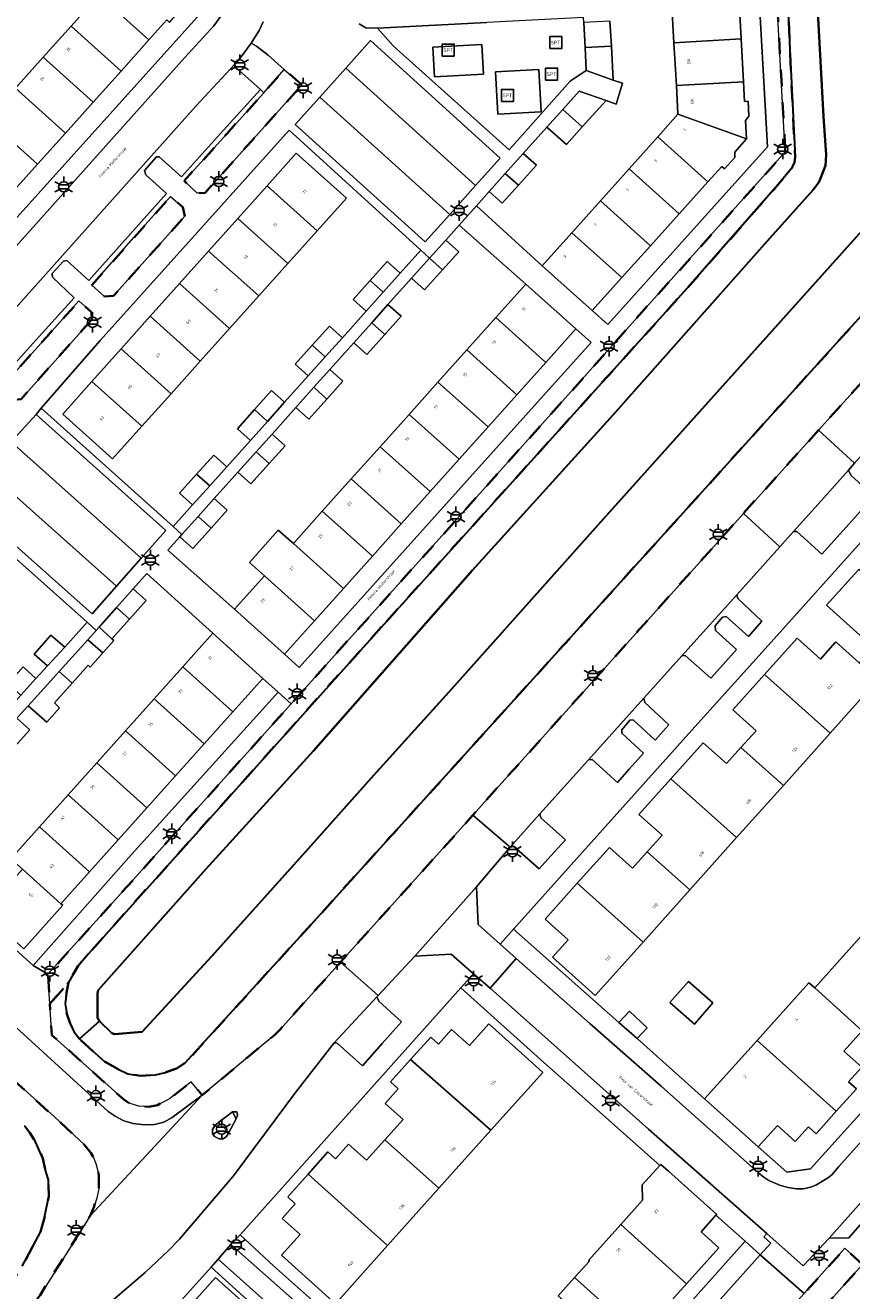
# Model space of a CAD drawing. Extents: x 105780 to 185197, y 477999 to 525027.
# Tile 70 of 562: x 106281 to 106384, y 478780 to 478938. Entities that reach past the tile are written whole.
import ezdxf
from ezdxf.enums import TextEntityAlignment as Align

# ---------------------------------------------------------------- set-up
doc = ezdxf.new("R2010")
doc.units = 0
doc.linetypes.add('XX-HIDDEN', pattern=[4, 2, -2])
for name, color, linetype, lineweight in [('B-GV-GR-HAAG_01-G', 252, 'GR-HAAG1', 13), ('B-GV-GR-MATERIAALGRENS-G', 252, 'XX-HIDDEN', 35), ('B-RO-IE-MEUBILAIR_WEGMEUBILAIR-S', 252, 'Continuous', 25), ('B-RO-IE-TERREINAFSCHEIDING_KUNSTMATIG_HEKWERK-G', 252, 'IE-TERREINAFSCHEIDING-KUNSTMATIG', 18), ('B-WE-GW-WATERGANG_SLOOT_INSTEEK-G', 252, 'Continuous', 30), ('B-XX-KG-KADASTRAAL_BEBOUWING-G', 252, 'Continuous', 20), ('B1-WE-OG-BEBOUWING-T18', 7, 'Continuous', 18), ('B1-WE-OG-TERREIN_ERF-GV', 252, 'Continuous', 18), ('B1-WE-OG-TOPOGRAFIE-T18', 10, 'Continuous', 18), ('B1-WE-VH-VERHARDING_ASFALT-GV', 252, 'Continuous', 18), ('B1-WE-VH-VERHARDING_BETONSTRAATSTEEN-GV', 252, 'Continuous', 18), ('B1-WE-VH-VERHARDING_TEGEL-GV', 252, 'Continuous', 18)]:
    doc.layers.add(name, color=color, linetype=linetype, lineweight=lineweight)
doc.styles.add('NLCS-ISO', font='NLCS-ISO.ttf')
doc.styles.add('NLCS-ISO-M200-T18', font='NLCS-ISO.ttf', dxfattribs={"height": 0.36})
doc.linetypes.add('GR-HAAG1', pattern='A,6,[176,NLCS.shx,S=0.125,R=0,X=0,Y=0],-2', length=8)
doc.linetypes.add('IE-TERREINAFSCHEIDING-KUNSTMATIG', pattern='A,4,[82,NLCS.SHX,S=0.75,R=90,X=0,Y=0],4,-2', length=10)

# ---------------------------------------------------------------- blocks, each defined once
blk = doc.blocks.new('B-SIE-WEG_LICHTMAST-SO')
at = {"ltscale": 0.1}
for p, q in [((-1.1, 0.63), (-2.19, 1.27)), ((0, 1.27), (0, 2.53)), ((1.1, 0.63), (2.19, 1.27)), ((-1.1, -0.63), (-2.19, -1.27)), ((0, -1.27), (0, -2.53)), ((1.1, -0.63), (2.19, -1.27))]:
    blk.add_line(p, q, dxfattribs=at)
at = {"flags": 128}
for points in [[(-1.16, 0.5), (1.16, 0.5)], [(-1.16, -0.5), (1.16, -0.5)]]:
    blk.add_lwpolyline(points, dxfattribs=at)
at = {"ltscale": 0.1}
blk.add_circle((0, 0), 1.27, dxfattribs=at)
at = {"style": 'NLCS-ISO'}
blk.add_attdef('TYPE', text='', height=1.8, dxfattribs=at).set_placement((0, 2.53), align=Align.BOTTOM_CENTER)
blk = doc.blocks.new('SIE-WEG_SPEELTOESTEL-SO')
at = {"flags": 128}
blk.add_lwpolyline([(-0.75, -0.75), (0.75, -0.75), (0.75, 0.75), (-0.75, 0.75)], close=True, dxfattribs=at)
at = {"style": 'NLCS-ISO'}
blk.add_text('SPT', height=0.45, dxfattribs=at).set_placement((0, 0), align=Align.MIDDLE_CENTER)

msp = doc.modelspace()

# ---------------------------------------------------------------- linework, layer by layer
at = {"layer": 'B-GV-GR-HAAG_01-G', "flags": 128}
msp.add_lwpolyline([(106311.418, 478933.935), (106309.951, 478935.044), (106309.297, 478935.437), (106308.066, 478933.732), (106307.278, 478932.796), (106307.423, 478932.369), (106310.463, 478929.645), (106310.887, 478929.265), (106313.429, 478932.15)], close=True, dxfattribs=at)
at = {"layer": 'B-GV-GR-MATERIAALGRENS-G', "flags": 128}
for points in [[(106399.318, 478964.821), (106398.736, 478971.308), (106398.326, 478973.638), (106397.422, 478978.079), (106396.008, 478977.854), (106394.69, 478977.507), (106394.018, 478980.626), (106393.641, 478983.201), (106393.51, 478985.239), (106391.871, 478986.475), (106390.014, 478986.464), (106389.738, 478986.419), (106389.309, 478986.397), (106389.014, 478986.382), (106389.432, 478981.417), (106389.646, 478979.846), (106389.97, 478978.826), (106391.533, 478972.694), (106391.852, 478970.637), (106392.174, 478966.731), (106393.991, 478939.83), (106395.385, 478919.201), (106395.458, 478917.141), (106395.415, 478915.241), (106395.134, 478913.908), (106394.524, 478912.291), (106393.601, 478910.845), (106385.681, 478901.945), (106317.987, 478827.036), (106301.09, 478808.452), (106300.016, 478807.774), (106298.627, 478807.285), (106297.375, 478806.99), (106295.554, 478806.851), (106293.956, 478807.108), (106292.737, 478807.661), (106291.032, 478808.629), (106289.079, 478810.361), (106287.938, 478811.439), (106287.238, 478812.364), (106286.762, 478813.351), (106286.351, 478814.557), (106286.155, 478815.815), (106286.315, 478817.2), (106286.561, 478818.452), (106284.236, 478815.822), (106284.491, 478811.899), (106293.434, 478803.903), (106294.239, 478803.387), (106295.298, 478803.071), (106296.562, 478802.983), (106297.65, 478803.22), (106299.142, 478803.97), (106301.839, 478806.084), (106303.211, 478804.442), (106312.235, 478811.943), (106312.878, 478812.598), (106320.431, 478821.005), (106336.921, 478839.319), (106370.603, 478876.884), (106379.965, 478887.247), (106385.832, 478893.766), (106397.447, 478906.67), (106398.49, 478907.916), (106399.182, 478908.918), (106399.835, 478910.104), (106400.508, 478911.645), (106401.039, 478913.257), (106401.386, 478914.81), (106401.615, 478916.563), (106401.725, 478918.329), (106401.698, 478920.255)], [(106326.178, 478863.469), (106363.963, 478905.319), (106374.921, 478917.815), (106376.564, 478919.773), (106376.964, 478920.552), (106377.033, 478921.254), (106376.388, 478934.659), (106375.513, 478955.518), (106374.808, 478972.319), (106373.767, 478985.61), (106373.419, 478985.592), (106373.059, 478985.574), (106372.424, 478984.261), (106372.557, 478981.822), (106373.993, 478955.433), (106375.818, 478921.895), (106347.354, 478890.055), (106339.194, 478880.926), (106314.272, 478853.162), (106292.405, 478828.801), (106283.996, 478819.502), (106284.236, 478815.822), (106286.561, 478818.452), (106287.098, 478819.426), (106287.755, 478820.533), (106289.029, 478822.039)], [(106315.603, 478930.221), (106313.429, 478932.15), (106310.887, 478929.265), (106306.305, 478924.191), (106300.958, 478918.27), (106302.565, 478916.755), (106303.566, 478916.79)], [(106301.063, 478913.898), (106300.786, 478915.004), (106299.267, 478916.346), (106294.712, 478911.224), (106289.45, 478905.307), (106291.051, 478903.891), (106292.149, 478903.951)], [(106289.469, 478901.002), (106289.428, 478901.934), (106287.847, 478903.332), (106283.858, 478898.88), (106278.053, 478892.402), (106279.645, 478890.995), (106280.67, 478891.12)], [(106277.556, 478808.267), (106272.895, 478802.994), (106273.555, 478803.179), (106274.458, 478803.29), (106275.552, 478803.209), (106276.991, 478802.907), (106279.129, 478802.208), (106279.75, 478801.827), (106280.696, 478801.042), (106281.121, 478800.565), (106281.733, 478799.773), (106282.323, 478798.855), (106282.392, 478798.715), (106282.8, 478797.894), (106283.354, 478796.553), (106283.667, 478795.23), (106284.057, 478793.892), (106284.093, 478791.78), (106283.824, 478790.438), (106283.539, 478789.038), (106283.055, 478787.398), (106280.804, 478783.168), (106279.045, 478780.424), (106277.869, 478778.865), (106242.233, 478738.947), (106218.551, 478711.909), (106211.114, 478703.849), (106205.532, 478698.738), (106201.52, 478695.139), (106194.821, 478689.582), (106193.14, 478688.371), (106191.205, 478687.263), (106189.503, 478686.492), (106188.043, 478686.048), (106183.491, 478685.271), (106175.735, 478684.137), (106164.317, 478682.623), (106142.941, 478681.589), (106140.881, 478681.67), (106140.3, 478681.814), (106139.709, 478682.186), (106139.071, 478682.509), (106138.576, 478682.867), (106138.032, 478683.233), (106137.645, 478683.529), (106137.346, 478683.763), (106136.822, 478684.311), (106136.458, 478684.733), (106135.97, 478685.321), (106133.191, 478690.138), (106132.47, 478691.795), (106132.116, 478692.973), (106132.059, 478693.22), (106131.849, 478694.127), (106131.832, 478695.656), (106132.026, 478697.157), (106132.422, 478698.658), (106132.876, 478699.923), (106133.688, 478701.12), (106134.285, 478701.818), (106134.593, 478702.158), (106134.86, 478702.372), (106131.611, 478702.256), (106130.391, 478700.882), (106131.051, 478688.342), (106130.445, 478688.417), (106130.552, 478686.242), (106130.742, 478685.487), (106131.17, 478684.552), (106131.688, 478683.735), (106133.11, 478682.409), (106133.524, 478682.161), (106134.182, 478682.002), (106134.25, 478682.359), (106138.886, 478682.003), (106138.903, 478679.945), (106142.606, 478679.832), (106149.511, 478680.04), (106153.852, 478680.171), (106163.032, 478680.342), (106164.964, 478680.523), (106173.601, 478681.824), (106183.343, 478683.218), (106186.681, 478683.782), (106188.919, 478684.36), (106190.227, 478684.778), (106191.85, 478685.421), (106193.111, 478686.028), (106194.451, 478686.781), (106196.101, 478687.837), (106197.442, 478688.773), (106198.729, 478689.83), (106219.28, 478707.948), (106231.934, 478722.143), (106249.488, 478741.684), (106266.029, 478760.229), (106280.872, 478776.689), (106281.882, 478777.943), (106283.008, 478779.546), (106289.247, 478789.422), (106289.736, 478790.564), (106290.067, 478791.632), (106290.353, 478792.813), (106290.347, 478794.514), (106289.981, 478795.94), (106289.666, 478796.699), (106289.342, 478797.267), (106288.477, 478798.343), (106284.793, 478801.739)], [(106385.431, 478783.377), (106383.239, 478785.377), (106378.158, 478779.737), (106377.366, 478778.858), (106379.605, 478776.879)]]:
    msp.add_lwpolyline(points, close=True, dxfattribs=at)
at = {"layer": 'B-RO-IE-TERREINAFSCHEIDING_KUNSTMATIG_HEKWERK-G', "flags": 128}
msp.add_lwpolyline([(106326.977, 478935.091), (106341.441, 478922.147), (106349.045, 478930.695)], dxfattribs=at)
at = {"layer": 'B-WE-GW-WATERGANG_SLOOT_INSTEEK-G', "flags": 128}
for points in [[(106375.513, 478955.518), (106376.388, 478934.659), (106377.033, 478921.254), (106376.964, 478920.552), (106376.564, 478919.773), (106374.921, 478917.815), (106363.963, 478905.319), (106326.178, 478863.469), (106289.029, 478822.039), (106287.755, 478820.533), (106287.098, 478819.426), (106286.561, 478818.452), (106286.315, 478817.2), (106286.155, 478815.815), (106286.351, 478814.557), (106286.762, 478813.351), (106287.238, 478812.364), (106287.938, 478811.439), (106290.414, 478813.66), (106290.175, 478814.08), (106290.167, 478817.088), (106290.252, 478817.515), (106303.665, 478832.565), (106317.045, 478847.328), (106336.875, 478869.808), (106354.39, 478889.143), (106373.891, 478911.153), (106379.275, 478917.16), (106380.017, 478918.155), (106380.819, 478920.214), (106380.905, 478921.517), (106380.575, 478926.287), (106379.714, 478942.385)], [(106379.714, 478942.385), (106380.575, 478926.287), (106380.905, 478921.517), (106380.819, 478920.214), (106380.017, 478918.155), (106379.275, 478917.16), (106373.891, 478911.153), (106354.39, 478889.143), (106336.875, 478869.808), (106317.045, 478847.328), (106303.665, 478832.565), (106290.252, 478817.515), (106290.167, 478817.088), (106290.175, 478814.08), (106290.414, 478813.66), (106291.961, 478812.162), (106292.282, 478812.042), (106295.747, 478812.33), (106304.416, 478821.732), (106316.415, 478835.121), (106324.565, 478844.298), (106333.902, 478854.612), (106353.552, 478876.601), (106385.393, 478912.088)], [(106385.393, 478912.088), (106353.552, 478876.601), (106333.902, 478854.612), (106324.565, 478844.298), (106316.415, 478835.121), (106304.416, 478821.732), (106295.747, 478812.33), (106292.282, 478812.042), (106291.961, 478812.162), (106290.414, 478813.66), (106287.938, 478811.439), (106289.079, 478810.361), (106291.032, 478808.629), (106292.737, 478807.661), (106293.956, 478807.108), (106295.554, 478806.851), (106297.375, 478806.99), (106298.627, 478807.285), (106300.016, 478807.774), (106301.09, 478808.452), (106317.987, 478827.036), (106385.681, 478901.945)], [(106280.804, 478783.168), (106283.055, 478787.398), (106283.539, 478789.038), (106283.824, 478790.438), (106284.093, 478791.78), (106284.057, 478793.892), (106283.667, 478795.23), (106283.354, 478796.553), (106282.8, 478797.894), (106282.392, 478798.715), (106282.323, 478798.855), (106281.733, 478799.773), (106281.121, 478800.565)]]:
    msp.add_lwpolyline(points, dxfattribs=at)
at = {"layer": 'B-XX-KG-KADASTRAAL_BEBOUWING-G', "flags": 128}
for points in [[(106301.874, 478941.762), (106293.318, 478944.751), (106290.353, 478941.438), (106296.573, 478935.836), (106298.794, 478938.315), (106299.132, 478938.015), (106300.392, 478939.435), (106300.369, 478940.034)], [(106290.353, 478941.438), (106286.886, 478937.563), (106293.103, 478931.963), (106296.573, 478935.836)], [(106370.028, 478941.289), (106361.658, 478940.826), (106361.953, 478935.485), (106370.32, 478935.948)], [(106286.886, 478937.563), (106283.418, 478933.687), (106289.633, 478928.09), (106293.103, 478931.963)], [(106350.713, 478937.994), (106350.881, 478934.872), (106354.155, 478935.054), (106353.986, 478938.17)], [(106370.32, 478935.948), (106361.953, 478935.485), (106362.248, 478930.143), (106370.612, 478930.605)], [(106354.155, 478935.054), (106350.881, 478934.872), (106351.036, 478932.008), (106354.385, 478930.833)], [(106283.418, 478933.687), (106279.95, 478929.812), (106286.163, 478924.217), (106289.633, 478928.09)], [(106279.95, 478929.812), (106276.483, 478925.937), (106282.693, 478920.344), (106286.163, 478924.217)], [(106370.612, 478930.605), (106362.248, 478930.143), (106362.446, 478926.571), (106370.989, 478923.53), (106370.876, 478925.81), (106371.267, 478926.33), (106371.175, 478928.189), (106370.745, 478928.161)], [(106353.497, 478928.287), (106350.143, 478929.462), (106348.094, 478927.179), (106350.539, 478924.991)], [(106276.483, 478925.937), (106274.296, 478927.906), (106269.494, 478922.54), (106273.992, 478918.504), (106275.186, 478919.838), (106279.09, 478916.322), (106282.693, 478920.344)], [(106350.539, 478924.991), (106348.094, 478927.179), (106346.131, 478924.99), (106348.573, 478922.799)], [(106370.989, 478923.53), (106362.446, 478926.571), (106359.933, 478923.764), (106366.186, 478918.169), (106367.912, 478920.088), (106368.232, 478919.772), (106369.512, 478921.203), (106369.514, 478921.86)], [(106359.933, 478923.764), (106356.364, 478919.779), (106362.609, 478914.191), (106366.186, 478918.169)], [(106311.275, 478917.665), (106317.518, 478912.062), (106321.157, 478916.117), (106314.91, 478921.723)], [(106343.182, 478921.703), (106340.95, 478919.215), (106342.584, 478917.752), (106344.815, 478920.238)], [(106342.584, 478917.752), (106340.95, 478919.215), (106338.923, 478916.956), (106340.556, 478915.491)], [(106356.364, 478919.779), (106352.795, 478915.793), (106359.031, 478910.213), (106362.609, 478914.191)], [(106311.275, 478917.665), (106307.641, 478913.606), (106313.879, 478908.007), (106317.518, 478912.062)], [(106352.795, 478915.793), (106349.227, 478911.808), (106355.454, 478906.236), (106359.031, 478910.213)], [(106307.641, 478913.606), (106304.006, 478909.548), (106310.239, 478903.952), (106313.879, 478908.007)], [(106333.525, 478910.898), (106331.518, 478908.658), (106333.142, 478907.203), (106335.149, 478909.443)], [(106349.227, 478911.808), (106345.559, 478907.711), (106351.777, 478902.147), (106355.454, 478906.236)], [(106304.006, 478909.548), (106300.372, 478905.489), (106306.6, 478899.897), (106310.239, 478903.952)], [(106327.872, 478906.801), (106326.248, 478908.256), (106324.123, 478905.884), (106325.747, 478904.429)], [(106333.142, 478907.203), (106331.518, 478908.658), (106331.513, 478908.653), (106329.274, 478906.153), (106330.898, 478904.698)], [(106300.372, 478905.489), (106296.737, 478901.431), (106302.961, 478895.842), (106306.6, 478899.897)], [(106325.747, 478904.429), (106324.123, 478905.884), (106321.997, 478903.511), (106323.621, 478902.056)], [(106343.501, 478905.431), (106339.769, 478901.266), (106346.007, 478895.677), (106349.75, 478899.853)], [(106326.338, 478902.877), (106324.315, 478900.62), (106325.94, 478899.163), (106327.963, 478901.421)], [(106296.737, 478901.431), (106293.102, 478897.372), (106299.322, 478891.787), (106302.961, 478895.842)], [(106339.769, 478901.266), (106336.167, 478897.247), (106342.405, 478891.657), (106346.007, 478895.677)], [(106320.664, 478898.758), (106319.04, 478900.213), (106316.915, 478897.841), (106318.538, 478896.386)], [(106325.94, 478899.163), (106324.315, 478900.62), (106322.086, 478898.133), (106323.712, 478896.676)], [(106293.102, 478897.372), (106289.468, 478893.314), (106295.682, 478887.732), (106299.322, 478891.787)], [(106318.538, 478896.386), (106316.915, 478897.841), (106314.789, 478895.468), (106316.412, 478894.014)], [(106336.167, 478897.247), (106332.565, 478893.227), (106338.802, 478887.638), (106342.405, 478891.657)], [(106319.111, 478894.811), (106317.112, 478892.58), (106318.738, 478891.123), (106320.737, 478893.354)], [(106289.468, 478893.314), (106285.833, 478889.255), (106292.043, 478883.677), (106295.682, 478887.732)], [(106313.456, 478890.715), (106311.832, 478892.17), (106309.707, 478889.798), (106311.33, 478888.343)], [(106318.738, 478891.123), (106317.112, 478892.58), (106314.86, 478890.066), (106316.486, 478888.609)], [(106332.565, 478893.227), (106328.963, 478889.207), (106335.2, 478883.618), (106338.802, 478887.638)], [(106311.33, 478888.343), (106309.707, 478889.798), (106307.581, 478887.425), (106309.204, 478885.971)], [(106328.963, 478889.207), (106325.361, 478885.187), (106331.597, 478879.598), (106335.2, 478883.618)], [(106311.898, 478886.76), (106309.908, 478884.539), (106311.535, 478883.081), (106313.525, 478885.302)], [(106306.261, 478882.688), (106304.637, 478884.143), (106302.512, 478881.771), (106304.136, 478880.316)], [(106311.535, 478883.081), (106309.908, 478884.539), (106307.647, 478882.016), (106309.274, 478880.557)], [(106325.361, 478885.187), (106321.758, 478881.167), (106327.995, 478875.579), (106331.597, 478879.598)], [(106304.136, 478880.316), (106302.512, 478881.771), (106300.386, 478879.398), (106302.01, 478877.943)], [(106321.758, 478881.167), (106318.157, 478877.147), (106324.392, 478871.56), (106327.995, 478875.579)], [(106304.686, 478878.72), (106302.7, 478876.503), (106304.323, 478875.048), (106306.31, 478877.265)], [(106304.323, 478875.048), (106302.7, 478876.503), (106300.684, 478874.253), (106300.435, 478873.975), (106302.059, 478872.52)], [(106318.157, 478877.147), (106314.554, 478873.127), (106320.79, 478867.54), (106324.392, 478871.56)], [(106314.554, 478873.127), (106312.681, 478874.805), (106309.079, 478870.786), (106310.952, 478869.108), (106317.187, 478863.521), (106320.79, 478867.54)], [(106384.964, 478869.914), (106384.009, 478868.849), (106380.958, 478865.447), (106386.765, 478860.24), (106384.996, 478858.264), (106387.294, 478856.071), (106392.188, 478861.515), (106393.206, 478862.648), (106391.718, 478863.984)], [(106310.952, 478869.108), (106307.224, 478864.947), (106313.437, 478859.336), (106317.187, 478863.521)], [(106294.591, 478867.476), (106292.537, 478865.154), (106294.144, 478863.717), (106296.213, 478866.019)], [(106294.144, 478863.717), (106292.537, 478865.154), (106290.371, 478862.704), (106291.956, 478861.281)], [(106304.525, 478861.955), (106300.783, 478857.78), (106307.035, 478852.189), (106310.751, 478856.339)], [(106286.106, 478860.237), (106284.368, 478861.704), (106282.296, 478859.354), (106283.943, 478857.88)], [(106290.812, 478859.522), (106288.982, 478861.158), (106287.403, 478859.401), (106285.398, 478857.186), (106286.994, 478855.758), (106288.988, 478857.978), (106289.237, 478857.754)], [(106384.996, 478858.264), (106382.091, 478860.872), (106382.024, 478860.797), (106380.187, 478858.75), (106377.286, 478861.353), (106373.226, 478856.826), (106381.398, 478849.507), (106385.157, 478853.693), (106387.294, 478856.071)], [(106282.485, 478856.326), (106280.895, 478857.768), (106279.029, 478855.677), (106280.612, 478854.259)], [(106286.994, 478855.758), (106285.398, 478857.186), (106283.135, 478854.687), (106281.544, 478852.917), (106283.839, 478850.877), (106285.425, 478852.687), (106284.793, 478853.308)], [(106300.783, 478857.78), (106297.213, 478853.796), (106303.466, 478848.203), (106307.035, 478852.189)], [(106373.226, 478856.826), (106369.274, 478852.419), (106372.167, 478849.825), (106370.293, 478847.74), (106375.577, 478843.008), (106381.398, 478849.507)], [(106297.213, 478853.796), (106293.642, 478849.812), (106299.897, 478844.217), (106303.466, 478848.203)], [(106280.135, 478851.387), (106278.218, 478849.253), (106279.843, 478847.8), (106281.757, 478849.93)], [(106293.642, 478849.812), (106290.071, 478845.828), (106296.328, 478840.232), (106299.897, 478844.217)], [(106375.577, 478843.008), (106370.293, 478847.74), (106368.49, 478845.734), (106365.602, 478848.324), (106361.576, 478843.836), (106369.757, 478836.509)], [(106290.071, 478845.828), (106286.501, 478841.844), (106292.759, 478836.246), (106296.328, 478840.232)], [(106361.576, 478843.836), (106357.59, 478839.391), (106360.47, 478836.808), (106358.631, 478834.762), (106363.937, 478830.01), (106369.757, 478836.509)], [(106286.501, 478841.844), (106282.93, 478837.859), (106289.19, 478832.26), (106292.759, 478836.246)], [(106282.93, 478837.859), (106279.36, 478833.876), (106280.812, 478832.578), (106285.622, 478828.275), (106289.19, 478832.26)], [(106363.937, 478830.01), (106358.631, 478834.762), (106356.793, 478832.716), (106353.917, 478835.296), (106349.912, 478830.83), (106358.096, 478823.489)], [(106285.622, 478828.275), (106280.812, 478832.578), (106275.993, 478827.186), (106280.992, 478822.677), (106285.836, 478828.094)], [(106349.912, 478830.83), (106345.905, 478826.361), (106348.775, 478823.786), (106346.839, 478821.638), (106352.159, 478816.859), (106358.096, 478823.489)], [(106385.864, 478824.917), (106379.485, 478817.8), (106385.373, 478812.448), (106387.643, 478814.979), (106389.876, 478812.976), (106391.511, 478814.8), (106392.476, 478813.936), (106394.986, 478816.735)], [(106366.782, 478815.95), (106363.772, 478818.616), (106361.421, 478815.968), (106364.491, 478813.305)], [(106385.373, 478812.448), (106379.485, 478817.8), (106378.738, 478818.434), (106372.311, 478811.266), (106382.161, 478802.434), (106384.664, 478805.225), (106383.701, 478806.09), (106385.336, 478807.914), (106383.103, 478809.917)], [(106355.083, 478813.498), (106357.352, 478811.51), (106358.618, 478812.843), (106356.431, 478814.92)], [(106344.26, 478808.5), (106338.9, 478813.307), (106336.495, 478810.627), (106334.262, 478812.631), (106332.628, 478810.807), (106331.66, 478811.674), (106329.159, 478808.88), (106339.163, 478800.095), (106345.613, 478807.287)], [(106372.311, 478811.266), (106365.769, 478803.968), (106372.434, 478798.021), (106374.825, 478800.685), (106377.057, 478798.682), (106378.693, 478800.506), (106379.657, 478799.642), (106382.161, 478802.434)], [(106329.159, 478808.88), (106326.658, 478806.086), (106327.62, 478805.223), (106325.985, 478803.4), (106328.216, 478801.396), (106325.967, 478798.886), (106332.684, 478792.863), (106339.163, 478800.095)], [(106325.967, 478798.886), (106323.677, 478796.333), (106321.443, 478798.336), (106319.809, 478796.513), (106318.857, 478797.371), (106316.382, 478794.607), (106326.287, 478785.725), (106332.684, 478792.863)], [(106367.183, 478789.487), (106367.275, 478789.589), (106361.266, 478794.978), (106360.313, 478795.832), (106360.193, 478795.698), (106358.01, 478793.264), (106358.028, 478791.367), (106355.328, 478788.356), (106363.523, 478780.972), (106367.529, 478785.439), (106365.325, 478787.415)], [(106316.382, 478794.607), (106313.852, 478791.78), (106314.801, 478790.93), (106313.165, 478789.105), (106315.398, 478787.103), (106313.073, 478784.51), (106319.798, 478778.483), (106326.287, 478785.725)], [(106355.328, 478788.356), (106351.328, 478783.85), (106351.425, 478783.762), (106349.581, 478781.723), (106355.154, 478776.725), (106356.996, 478778.766), (106359.517, 478776.505), (106363.523, 478780.972)], [(106313.41, 478774.061), (106304.863, 478781.725), (106302.16, 478778.709), (106303.091, 478777.874), (106301.455, 478776.05), (106303.69, 478774.046), (106301.452, 478771.55), (106308.167, 478765.51), (106312.254, 478770.073), (106310.912, 478771.274)], [(106353.31, 478774.68), (106355.154, 478776.725), (106349.581, 478781.723), (106347.544, 478779.47), (106348.949, 478778.211), (106345.136, 478773.955), (106351.839, 478767.944), (106355.845, 478772.411)]]:
    msp.add_lwpolyline(points, close=True, dxfattribs=at)
at = {"layer": 'B1-WE-OG-TERREIN_ERF-GV', "flags": 128}
for points in [[(106370.028, 478941.289), (106370.32, 478935.948), (106370.612, 478930.605), (106370.745, 478928.161), (106371.175, 478928.189), (106371.267, 478926.33), (106370.876, 478925.81), (106370.989, 478923.53), (106369.514, 478921.86), (106369.512, 478921.203), (106368.232, 478919.772), (106367.912, 478920.088), (106366.186, 478918.169), (106362.609, 478914.191), (106359.031, 478910.213), (106355.454, 478906.236), (106351.777, 478902.147), (106353.735, 478900.396), (106373.602, 478922.502), (106371.967, 478951.299)], [(106275.724, 478938.473), (106273.314, 478935.788), (106271.478, 478933.741), (106269.833, 478935.176), (106265.554, 478930.407), (106267.179, 478928.949), (106265.025, 478926.55), (106269.494, 478922.54), (106274.296, 478927.906), (106276.483, 478925.937), (106279.95, 478929.812), (106283.418, 478933.687), (106286.886, 478937.563), (106290.353, 478941.438)], [(106298.794, 478938.315), (106296.573, 478935.836), (106293.103, 478931.963), (106289.633, 478928.09), (106286.163, 478924.217), (106282.693, 478920.344), (106279.09, 478916.322), (106275.186, 478919.838), (106273.992, 478918.504), (106279.764, 478913.326), (106304.428, 478940.747)], [(106353.986, 478938.17), (106354.155, 478935.054), (106354.385, 478930.833), (106355.531, 478930.431), (106354.766, 478927.843), (106353.497, 478928.287), (106350.539, 478924.991), (106348.573, 478922.799), (106346.131, 478924.99), (106343.182, 478921.703), (106344.815, 478920.238), (106342.584, 478917.752), (106340.556, 478915.491), (106338.923, 478916.956), (106337.342, 478915.193), (106345.559, 478907.711), (106349.227, 478911.808), (106352.795, 478915.793), (106356.364, 478919.779), (106359.933, 478923.764), (106362.446, 478926.571), (106362.248, 478930.143), (106361.953, 478935.485), (106361.658, 478940.826)], [(106322.768, 478937.829), (106323.572, 478937.332), (106325.029, 478937.294), (106338.656, 478937.988)], [(106393.553, 478882.604), (106374.448, 478861.245), (106364.196, 478849.888), (106341.975, 478825.094), (106355.083, 478813.498), (106356.431, 478814.92), (106358.618, 478812.843), (106357.352, 478811.51), (106365.769, 478803.968), (106372.311, 478811.266), (106378.738, 478818.434), (106379.485, 478817.8), (106385.864, 478824.917)], [(106386.765, 478860.24), (106380.958, 478865.447), (106384.009, 478868.849), (106384.964, 478869.914)], [(106279.36, 478833.876), (106282.93, 478837.859), (106286.501, 478841.844), (106290.071, 478845.828), (106293.642, 478849.812), (106297.213, 478853.796), (106300.783, 478857.78), (106304.525, 478861.955), (106296.329, 478869.411), (106294.591, 478867.476), (106296.213, 478866.019), (106294.144, 478863.717), (106291.956, 478861.281), (106292.191, 478861.07), (106290.812, 478859.522), (106289.237, 478857.754), (106288.988, 478857.978), (106286.994, 478855.758), (106284.793, 478853.308), (106285.425, 478852.687), (106283.839, 478850.877), (106281.544, 478852.917), (106280.135, 478851.387), (106281.757, 478849.93), (106279.843, 478847.8)], [(106385.157, 478853.693), (106381.398, 478849.507), (106375.577, 478843.008), (106369.757, 478836.509), (106363.937, 478830.01), (106358.096, 478823.489), (106352.159, 478816.859), (106346.839, 478821.638), (106348.775, 478823.786), (106345.905, 478826.361), (106349.912, 478830.83), (106353.917, 478835.296), (106356.793, 478832.716), (106358.631, 478834.762), (106360.47, 478836.808), (106357.59, 478839.391), (106361.576, 478843.836), (106365.602, 478848.324), (106368.49, 478845.734), (106370.293, 478847.74), (106372.167, 478849.825), (106369.274, 478852.419), (106373.226, 478856.826), (106377.286, 478861.353), (106380.187, 478858.75), (106382.024, 478860.797), (106382.091, 478860.872), (106384.996, 478858.264)], [(106265.77, 478835.399), (106282.156, 478820.586), (106294.417, 478834.394), (106312.655, 478854.621), (106310.751, 478856.339), (106307.035, 478852.189), (106303.466, 478848.203), (106299.897, 478844.217), (106296.328, 478840.232), (106292.759, 478836.246), (106289.19, 478832.26), (106285.622, 478828.275), (106285.836, 478828.094), (106280.992, 478822.677)], [(106347.544, 478779.47), (106349.581, 478781.723), (106351.425, 478783.762), (106351.328, 478783.85), (106355.328, 478788.356), (106358.028, 478791.367), (106358.01, 478793.264), (106360.193, 478795.698), (106349.675, 478805.042), (106345.763, 478808.518), (106335.422, 478817.823), (106307.925, 478787.038), (106312.097, 478783.205), (106322.176, 478774.243)], [(106385.373, 478812.448), (106383.103, 478809.917), (106385.336, 478807.914), (106383.701, 478806.09), (106384.664, 478805.225), (106382.161, 478802.434), (106379.657, 478799.642), (106378.693, 478800.506), (106377.057, 478798.682), (106374.825, 478800.685), (106372.434, 478798.021), (106376.008, 478794.867), (106378.946, 478795.262), (106396.913, 478815.185)], [(106343.312, 478755.429), (106370.829, 478786.248), (106367.183, 478789.487), (106365.325, 478787.415), (106367.529, 478785.439), (106363.523, 478780.972), (106359.517, 478776.505)], [(106313.705, 478774.515), (106304.302, 478783.044), (106270.766, 478745.743)], [(106302.16, 478778.709), (106304.863, 478781.725), (106313.41, 478774.061)]]:
    msp.add_lwpolyline(points, dxfattribs=at)
for points in [[(106324.123, 478905.884), (106326.248, 478908.256), (106327.872, 478906.801), (106330.422, 478909.647), (106314.034, 478924.58), (106290.493, 478898.396), (106283.146, 478889.991), (106299.586, 478875.238), (106302.01, 478877.943), (106300.386, 478879.398), (106302.512, 478881.771), (106304.637, 478884.143), (106306.261, 478882.688), (106309.204, 478885.971), (106307.581, 478887.425), (106309.707, 478889.798), (106311.832, 478892.17), (106313.456, 478890.715), (106316.412, 478894.014), (106314.789, 478895.468), (106316.915, 478897.841), (106319.04, 478900.213), (106320.664, 478898.758), (106323.621, 478902.056), (106321.997, 478903.511)], [(106302.961, 478895.842), (106299.322, 478891.787), (106295.682, 478887.732), (106292.043, 478883.677), (106285.833, 478889.255), (106289.468, 478893.314), (106293.102, 478897.372), (106296.737, 478901.431), (106300.372, 478905.489), (106304.006, 478909.548), (106307.641, 478913.606), (106311.275, 478917.665), (106314.91, 478921.723), (106321.157, 478916.117), (106317.518, 478912.062), (106313.879, 478908.007), (106310.239, 478903.952), (106306.6, 478899.897)], [(106332.565, 478893.227), (106336.167, 478897.247), (106339.769, 478901.266), (106343.501, 478905.431), (106335.185, 478912.751), (106333.525, 478910.898), (106335.149, 478909.443), (106333.142, 478907.203), (106330.898, 478904.698), (106329.274, 478906.153), (106326.338, 478902.877), (106327.963, 478901.421), (106325.94, 478899.163), (106323.712, 478896.676), (106322.086, 478898.133), (106319.111, 478894.811), (106320.737, 478893.354), (106318.738, 478891.123), (106316.486, 478888.609), (106314.86, 478890.066), (106311.898, 478886.76), (106313.525, 478885.302), (106311.535, 478883.081), (106309.274, 478880.557), (106307.647, 478882.016), (106304.686, 478878.72), (106306.31, 478877.265), (106304.323, 478875.048), (106302.059, 478872.52), (106300.435, 478873.975), (106298.938, 478872.304), (106307.224, 478864.947), (106310.952, 478869.108), (106309.079, 478870.786), (106312.681, 478874.805), (106314.554, 478873.127), (106318.157, 478877.147), (106321.758, 478881.167), (106325.361, 478885.187), (106328.963, 478889.207)], [(106345.695, 478891.542), (106351.642, 478898.165), (106349.75, 478899.853), (106346.007, 478895.677), (106342.405, 478891.657), (106338.802, 478887.638), (106335.2, 478883.618), (106331.597, 478879.598), (106327.995, 478875.579), (106324.392, 478871.56), (106320.79, 478867.54), (106317.187, 478863.521), (106313.437, 478859.336), (106315.279, 478857.673)], [(106272.351, 478878.049), (106261.906, 478866.435), (106248.354, 478851.249), (106264.683, 478836.392), (106265.585, 478837.455), (106263.949, 478838.92), (106268.117, 478843.511), (106269.726, 478842.07), (106271.138, 478843.627), (106269.53, 478845.068), (106271.881, 478847.715), (106273.667, 478849.725), (106275.308, 478848.288), (106278.347, 478851.672), (106276.757, 478853.131), (106279.029, 478855.677), (106280.895, 478857.768), (106282.485, 478856.326), (106283.943, 478857.88), (106282.296, 478859.354), (106284.368, 478861.704), (106286.106, 478860.237), (106288.866, 478863.341)], [(106292.191, 478861.07), (106291.956, 478861.281), (106290.371, 478862.704), (106290.02, 478862.313), (106288.982, 478861.158), (106290.812, 478859.522)], [(106366.782, 478815.95), (106364.491, 478813.305), (106361.421, 478815.968), (106363.772, 478818.616)], [(106326.287, 478785.725), (106319.798, 478778.483), (106313.073, 478784.51), (106315.398, 478787.103), (106313.165, 478789.105), (106314.801, 478790.93), (106313.852, 478791.78), (106316.382, 478794.607), (106318.857, 478797.371), (106319.809, 478796.513), (106321.443, 478798.336), (106323.677, 478796.333), (106325.967, 478798.886), (106328.216, 478801.396), (106325.985, 478803.4), (106327.62, 478805.223), (106326.658, 478806.086), (106329.159, 478808.88), (106331.66, 478811.674), (106332.628, 478810.807), (106334.262, 478812.631), (106336.495, 478810.627), (106338.9, 478813.307), (106344.26, 478808.5), (106345.613, 478807.287), (106339.163, 478800.095), (106332.684, 478792.863)]]:
    msp.add_lwpolyline(points, close=True, dxfattribs=at)
at = {"layer": 'B1-WE-VH-VERHARDING_ASFALT-GV', "flags": 128}
for points in [[(106305.846, 478939.264), (106304.66, 478937.586), (106301.013, 478933.621), (106270.196, 478899.182), (106274.006, 478895.852), (106302.405, 478927.582), (106307.278, 478932.796), (106308.066, 478933.732), (106309.297, 478935.437), (106310.306, 478937.001), (106310.778, 478938.069)], [(106423.994, 478841.895), (106382.477, 478795.571), (106381.669, 478794.571), (106381.204, 478794.194), (106379.636, 478793.223), (106378.946, 478792.996), (106378.086, 478792.793), (106377.207, 478792.798), (106376.173, 478792.947), (106375.235, 478793.199), (106373.773, 478793.82), (106373.149, 478794.225), (106372.51, 478794.738), (106360.355, 478805.546), (106351.463, 478813.386), (106342.312, 478821.455), (106339.063, 478817.765), (106358.799, 478800.225), (106373.517, 478787.224), (106378.055, 478783.2), (106381.263, 478786.651), (106394.566, 478801.588)], [(106289.458, 478776.687), (106296.083, 478782.384), (106299.01, 478785.089), (106300.364, 478786.506), (106307.089, 478794.406), (106314.83, 478804.77), (106319.625, 478810.951), (106324.96, 478816.684), (106325.1, 478816.835), (106320.431, 478821.005), (106312.878, 478812.598), (106312.235, 478811.943), (106303.211, 478804.442), (106289.247, 478789.422), (106283.008, 478779.546)], [(106277.556, 478808.267), (106284.793, 478801.739), (106288.477, 478798.343), (106289.342, 478797.267), (106289.666, 478796.699), (106289.981, 478795.94), (106290.347, 478794.514), (106290.353, 478792.813), (106290.067, 478791.632), (106289.736, 478790.564), (106289.247, 478789.422), (106303.211, 478804.442), (106299.466, 478801.648), (106298.445, 478801.091), (106297.252, 478800.779), (106295.967, 478800.739), (106294.6, 478800.919), (106293.441, 478801.249), (106292.378, 478801.811), (106291.51, 478802.402), (106275.7, 478816.794)]]:
    msp.add_lwpolyline(points, dxfattribs=at)
for points in [[(106389.558, 478888.832), (106390.356, 478889.726), (106385.832, 478893.766), (106379.965, 478887.247), (106384.45, 478883.118)], [(106362.934, 478859.128), (106369.768, 478866.744), (106375.128, 478872.717), (106370.603, 478876.884), (106336.921, 478839.319), (106341.544, 478835.306), (106345.258, 478839.491), (106351.3, 478846.213), (106358.208, 478853.874)], [(106305.22, 478801.023), (106306.987, 478802.384), (106307.5, 478802.353), (106307.621, 478801.947), (106307.419, 478801.478), (106306.519, 478799.802), (106306.222, 478799.304), (106305.824, 478799.027), (106305.305, 478798.988), (106304.748, 478799.282), (106304.47, 478799.68), (106304.483, 478800.172), (106304.817, 478800.712)]]:
    msp.add_lwpolyline(points, close=True, dxfattribs=at)
at = {"layer": 'B1-WE-VH-VERHARDING_BETONSTRAATSTEEN-GV', "flags": 128}
for points in [[(106324.149, 478935.743), (106321.079, 478932.317), (106337.235, 478917.689), (106340.298, 478921.121)], [(106298.763, 478916.695), (106296.167, 478919.04), (106296.03, 478919.573), (106297.5, 478921.276), (106297.863, 478921.286), (106300.644, 478918.793), (106305.876, 478924.576), (106310.463, 478929.645), (106307.423, 478932.369), (106307.278, 478932.796), (106302.405, 478927.582), (106274.006, 478895.852), (106274.376, 478895.931), (106277.591, 478893.049), (106283.311, 478899.37), (106287.243, 478903.715), (106284.546, 478906.281), (106284.531, 478906.742), (106285.949, 478908.304), (106286.359, 478908.366), (106289.07, 478905.899), (106294.235, 478911.652)], [(106321.079, 478932.317), (106317.851, 478928.716), (106334.041, 478914.113), (106337.235, 478917.689)], [(106317.851, 478928.716), (106314.781, 478925.29), (106330.978, 478910.681), (106334.041, 478914.113)], [(106282.526, 478889.196), (106279.429, 478885.795), (106295.619, 478871.305), (106298.665, 478874.752)], [(106383.69, 478882.27), (106384.45, 478883.118), (106379.965, 478887.247), (106370.603, 478876.884), (106375.128, 478872.717), (106376.824, 478874.609), (106380.263, 478878.446)], [(106279.429, 478885.795), (106276.265, 478882.321), (106292.537, 478867.815), (106295.619, 478871.305)], [(106276.265, 478882.321), (106273.168, 478878.92), (106289.491, 478864.368), (106292.537, 478867.815)], [(106386.848, 478879.012), (106383.98, 478881.637), (106383.69, 478882.27), (106380.263, 478878.446), (106376.824, 478874.609), (106377.255, 478874.632), (106380.368, 478871.824), (106383.768, 478875.595)], [(106369.885, 478866.304), (106369.768, 478866.744), (106362.934, 478859.128), (106363.352, 478859.202), (106366.536, 478856.348), (106368.064, 478858.053), (106369.742, 478859.925), (106367.106, 478862.288), (106367.074, 478862.876), (106367.978, 478863.949), (106368.465, 478864.034), (106371.235, 478861.57), (106372.902, 478863.451)], [(106445.177, 478855.177), (106444.968, 478857.694), (106444.182, 478856.865), (106411.604, 478820.506), (106394.566, 478801.588), (106381.263, 478786.651), (106383.737, 478786.668), (106385.14, 478788.311)], [(106358.333, 478853.352), (106358.208, 478853.874), (106351.3, 478846.213), (106351.77, 478846.258), (106354.906, 478843.392), (106356.369, 478845.015), (106358.178, 478847.022), (106355.475, 478849.519), (106355.462, 478849.941), (106356.449, 478851.126), (106356.87, 478851.158), (106359.592, 478848.663), (106361.297, 478850.565)], [(106337.36, 478830.367), (106341.544, 478835.306), (106336.921, 478839.319), (106320.431, 478821.005), (106325.1, 478816.835), (106329.671, 478821.766)], [(106345.394, 478838.978), (106345.258, 478839.491), (106341.544, 478835.306), (106342.001, 478835.4), (106345.18, 478832.644), (106346.618, 478834.23), (106348.444, 478836.244)], [(106337.577, 478825.699), (106337.36, 478830.367), (106329.671, 478821.766), (106334.211, 478821.985), (106336.986, 478819.572), (106339.063, 478817.765), (106342.312, 478821.455), (106340.318, 478823.242)], [(106328.006, 478813.563), (106325.219, 478816.154), (106324.96, 478816.684), (106319.625, 478810.951), (106320.03, 478810.905), (106323.163, 478808.097), (106325.616, 478810.866)], [(106306.987, 478802.384), (106307.419, 478801.478), (106307.621, 478801.947), (106307.5, 478802.353)], [(106305.22, 478801.023), (106304.817, 478800.712), (106304.483, 478800.172), (106304.47, 478799.68), (106304.748, 478799.282), (106305.305, 478798.988), (106305.824, 478799.027), (106306.222, 478799.304), (106306.519, 478799.802)], [(106372.489, 478776.913), (106374.205, 478775.35), (106377.366, 478778.858), (106378.158, 478779.737), (106372.706, 478784.581), (106359.848, 478770.259), (106347.702, 478756.73), (106351.329, 478753.34), (106351.778, 478753.854)]]:
    msp.add_lwpolyline(points, close=True, dxfattribs=at)
at = {"layer": 'B1-WE-VH-VERHARDING_TEGEL-GV', "flags": 128}
for points in [[(106272.351, 478878.049), (106288.866, 478863.341), (106290.02, 478862.313), (106290.371, 478862.704), (106292.537, 478865.154), (106294.591, 478867.476), (106296.329, 478869.411), (106304.525, 478861.955), (106310.751, 478856.339), (106312.655, 478854.621), (106314.272, 478853.162), (106339.194, 478880.926), (106347.354, 478890.055), (106375.818, 478921.895), (106373.993, 478955.433)], [(106371.967, 478951.299), (106373.602, 478922.502), (106353.735, 478900.396), (106351.777, 478902.147), (106345.559, 478907.711), (106337.342, 478915.193), (106335.185, 478912.751), (106343.501, 478905.431), (106349.75, 478899.853), (106351.642, 478898.165), (106345.695, 478891.542), (106315.279, 478857.673), (106313.437, 478859.336), (106307.224, 478864.947), (106298.938, 478872.304), (106300.435, 478873.975), (106300.684, 478874.253), (106299.586, 478875.238), (106283.146, 478889.991), (106282.526, 478889.196), (106298.665, 478874.752), (106295.619, 478871.305), (106292.537, 478867.815), (106289.491, 478864.368), (106273.168, 478878.92)], [(106304.428, 478940.747), (106279.764, 478913.326), (106279.058, 478912.643), (106275.988, 478909.217), (106272.696, 478905.543), (106269.626, 478902.117), (106268.965, 478901.254), (106234.611, 478862.875), (106236.358, 478861.335), (106256.608, 478883.992), (106263.473, 478891.672), (106270.196, 478899.182), (106301.013, 478933.621), (106304.66, 478937.586), (106305.846, 478939.264)], [(106310.778, 478938.069), (106310.306, 478937.001), (106309.297, 478935.437), (106309.951, 478935.044), (106311.418, 478933.935), (106313.429, 478932.15), (106315.603, 478930.221), (106303.566, 478916.79), (106302.565, 478916.755), (106300.958, 478918.27), (106306.305, 478924.191), (106310.887, 478929.265), (106310.463, 478929.645), (106305.876, 478924.576), (106300.644, 478918.793), (106297.863, 478921.286), (106297.5, 478921.276), (106296.03, 478919.573), (106296.167, 478919.04), (106298.763, 478916.695), (106294.235, 478911.652), (106289.07, 478905.899), (106286.359, 478908.366), (106285.949, 478908.304), (106284.531, 478906.742), (106284.546, 478906.281), (106287.243, 478903.715), (106283.311, 478899.37), (106277.591, 478893.049)], [(106279.429, 478885.795), (106282.526, 478889.196), (106283.146, 478889.991), (106290.493, 478898.396), (106314.034, 478924.58), (106330.422, 478909.647), (106331.513, 478908.653), (106331.518, 478908.658), (106333.525, 478910.898), (106335.185, 478912.751), (106337.342, 478915.193), (106338.923, 478916.956), (106340.95, 478919.215), (106343.182, 478921.703), (106346.131, 478924.99), (106348.094, 478927.179), (106350.143, 478929.462), (106353.497, 478928.287), (106354.766, 478927.843), (106355.531, 478930.431), (106354.385, 478930.833), (106351.036, 478932.008), (106349.045, 478930.695), (106341.441, 478922.147), (106326.977, 478935.091), (106325.029, 478937.294), (106323.572, 478937.332), (106322.768, 478937.829)], [(106384.45, 478883.118), (106383.69, 478882.27), (106383.98, 478881.637), (106386.848, 478879.012), (106383.768, 478875.595), (106380.368, 478871.824), (106377.255, 478874.632), (106376.824, 478874.609), (106375.128, 478872.717), (106369.768, 478866.744), (106369.885, 478866.304), (106372.902, 478863.451), (106371.235, 478861.57), (106368.465, 478864.034), (106367.978, 478863.949), (106367.074, 478862.876), (106367.106, 478862.288), (106369.742, 478859.925), (106368.064, 478858.053), (106366.536, 478856.348), (106363.352, 478859.202), (106362.934, 478859.128), (106358.208, 478853.874), (106358.333, 478853.352), (106361.297, 478850.565), (106359.592, 478848.663), (106356.87, 478851.158), (106356.449, 478851.126), (106355.462, 478849.941), (106355.475, 478849.519), (106358.178, 478847.022), (106356.369, 478845.015), (106354.906, 478843.392), (106351.77, 478846.258), (106351.3, 478846.213), (106345.258, 478839.491), (106345.394, 478838.978), (106348.444, 478836.244), (106346.618, 478834.23), (106345.18, 478832.644), (106342.001, 478835.4), (106341.544, 478835.306), (106337.36, 478830.367), (106337.577, 478825.699), (106340.318, 478823.242), (106341.975, 478825.094), (106364.196, 478849.888), (106374.448, 478861.245), (106393.553, 478882.604)], [(106396.913, 478815.185), (106378.946, 478795.262), (106376.008, 478794.867), (106372.434, 478798.021), (106365.769, 478803.968), (106357.352, 478811.51), (106355.083, 478813.498), (106341.975, 478825.094), (106340.318, 478823.242), (106342.312, 478821.455), (106351.463, 478813.386), (106360.355, 478805.546), (106372.51, 478794.738), (106373.149, 478794.225), (106373.773, 478793.82), (106375.235, 478793.199), (106376.173, 478792.947), (106377.207, 478792.798), (106378.086, 478792.793), (106378.946, 478792.996), (106379.636, 478793.223), (106381.204, 478794.194), (106381.669, 478794.571), (106382.477, 478795.571), (106423.994, 478841.895)], [(106275.7, 478816.794), (106291.51, 478802.402), (106292.378, 478801.811), (106293.441, 478801.249), (106294.6, 478800.919), (106295.967, 478800.739), (106297.252, 478800.779), (106298.445, 478801.091), (106299.466, 478801.648), (106303.211, 478804.442), (106301.839, 478806.084), (106299.142, 478803.97), (106297.65, 478803.22), (106296.562, 478802.983), (106295.298, 478803.071), (106294.239, 478803.387), (106293.434, 478803.903), (106284.491, 478811.899), (106284.236, 478815.822), (106283.996, 478819.502), (106282.156, 478820.586), (106265.77, 478835.399)], [(106270.766, 478745.743), (106304.302, 478783.044), (106305.199, 478784.038), (106305.449, 478784.327), (106306.78, 478785.864), (106307.925, 478787.038), (106335.422, 478817.823), (106336.986, 478819.572), (106334.211, 478821.985), (106329.671, 478821.766), (106325.1, 478816.835), (106324.96, 478816.684), (106325.219, 478816.154), (106328.006, 478813.563), (106325.616, 478810.866), (106323.163, 478808.097), (106320.03, 478810.905), (106319.625, 478810.951), (106314.83, 478804.77), (106307.089, 478794.406), (106300.364, 478786.506), (106299.01, 478785.089), (106296.083, 478782.384), (106289.458, 478776.687)], [(106385.14, 478788.311), (106383.737, 478786.668), (106381.263, 478786.651), (106378.055, 478783.2), (106373.517, 478787.224), (106373.142, 478786.819), (106374.002, 478786.024), (106372.706, 478784.581), (106378.158, 478779.737), (106383.239, 478785.377), (106385.431, 478783.377), (106379.605, 478776.879)], [(106359.848, 478770.259), (106372.706, 478784.581), (106370.829, 478786.248), (106343.312, 478755.429)]]:
    msp.add_lwpolyline(points, dxfattribs=at)
for points in [[(106350.881, 478934.872), (106350.713, 478937.994), (106350.678, 478938.635), (106349.158, 478938.553), (106345.887, 478938.377), (106338.656, 478937.988), (106325.029, 478937.294), (106326.977, 478935.091), (106341.441, 478922.147), (106349.045, 478930.695), (106351.036, 478932.008)], [(106314.781, 478925.29), (106317.851, 478928.716), (106321.079, 478932.317), (106324.149, 478935.743), (106340.298, 478921.121), (106337.235, 478917.689), (106334.041, 478914.113), (106330.978, 478910.681)], [(106338.019, 478935.276), (106331.92, 478934.948), (106332.119, 478931.253), (106338.218, 478931.581)], [(106338.218, 478931.581), (106332.119, 478931.253), (106331.92, 478934.948), (106338.019, 478935.276)], [(106345.119, 478932.135), (106339.748, 478931.845), (106340.031, 478926.603), (106345.402, 478926.892)], [(106345.119, 478932.135), (106345.402, 478926.892), (106340.031, 478926.603), (106339.748, 478931.845)], [(106294.712, 478911.224), (106299.267, 478916.346), (106300.786, 478915.004), (106301.063, 478913.898), (106292.149, 478903.951), (106291.051, 478903.891), (106289.45, 478905.307)], [(106319.111, 478894.811), (106322.086, 478898.133), (106324.315, 478900.62), (106326.338, 478902.877), (106329.274, 478906.153), (106331.513, 478908.653), (106330.422, 478909.647), (106327.872, 478906.801), (106325.747, 478904.429), (106323.621, 478902.056), (106320.664, 478898.758), (106318.538, 478896.386), (106316.412, 478894.014), (106313.456, 478890.715), (106311.33, 478888.343), (106309.204, 478885.971), (106306.261, 478882.688), (106304.136, 478880.316), (106302.01, 478877.943), (106299.586, 478875.238), (106300.684, 478874.253), (106302.7, 478876.503), (106304.686, 478878.72), (106307.647, 478882.016), (106309.908, 478884.539), (106311.898, 478886.76), (106314.86, 478890.066), (106317.112, 478892.58)], [(106289.469, 478901.002), (106280.67, 478891.12), (106279.645, 478890.995), (106278.053, 478892.402), (106283.858, 478898.88), (106287.847, 478903.332), (106289.428, 478901.934)], [(106281.544, 478852.917), (106283.135, 478854.687), (106285.398, 478857.186), (106287.403, 478859.401), (106288.982, 478861.158), (106290.02, 478862.313), (106288.866, 478863.341), (106286.106, 478860.237), (106283.943, 478857.88), (106282.485, 478856.326), (106280.612, 478854.259), (106278.347, 478851.672), (106275.308, 478848.288), (106273.471, 478846.29), (106271.138, 478843.627), (106269.726, 478842.07), (106265.585, 478837.455), (106264.683, 478836.392), (106265.77, 478835.399), (106266.581, 478836.301), (106272.93, 478843.368), (106275.884, 478846.656), (106278.218, 478849.253), (106280.135, 478851.387)], [(106314.272, 478853.162), (106312.655, 478854.621), (106294.417, 478834.394), (106282.156, 478820.586), (106283.996, 478819.502), (106292.405, 478828.801)], [(106339.063, 478817.765), (106336.986, 478819.572), (106335.422, 478817.823), (106345.763, 478808.518), (106349.675, 478805.042), (106360.193, 478795.698), (106360.313, 478795.832), (106361.266, 478794.978), (106367.275, 478789.589), (106367.183, 478789.487), (106370.829, 478786.248), (106372.706, 478784.581), (106374.002, 478786.024), (106373.142, 478786.819), (106373.517, 478787.224), (106358.799, 478800.225)], [(106307.419, 478801.478), (106306.987, 478802.384), (106305.22, 478801.023), (106306.519, 478799.802)], [(106307.925, 478787.038), (106306.78, 478785.864), (106317.941, 478775.955), (106321.113, 478773.102), (106342.154, 478754.176), (106343.312, 478755.429), (106330.375, 478766.948), (106328.594, 478768.534), (106327.87, 478769.18), (106322.176, 478774.243), (106312.097, 478783.205)], [(106321.113, 478773.102), (106317.941, 478775.955), (106306.78, 478785.864), (106305.449, 478784.327), (106305.199, 478784.038), (106318.431, 478772.216), (106340.546, 478752.415), (106342.154, 478754.176)], [(106318.431, 478772.216), (106305.199, 478784.038), (106304.302, 478783.044), (106313.705, 478774.515), (106324.152, 478765.187), (106324.892, 478764.516), (106329.981, 478760.046), (106330.091, 478760.169), (106332.473, 478758.032), (106335.245, 478755.546), (106335.151, 478755.442), (106339.661, 478751.488), (106340.546, 478752.415)]]:
    msp.add_lwpolyline(points, close=True, dxfattribs=at)

# ---------------------------------------------------------------- block references
at = {"layer": 'B-RO-IE-MEUBILAIR_WEGMEUBILAIR-S'}
for p in [(106347.224, 478935.496), (106333.843, 478934.564), (106346.711, 478931.58), (106341.21, 478928.923)]:
    msp.add_blockref('SIE-WEG_SPEELTOESTEL-SO', p, dxfattribs=at)
at = {"layer": 'B-RO-IE-MEUBILAIR_WEGMEUBILAIR-S', "xscale": 0.5, "yscale": 0.5, "zscale": 0.5}
for p in [(106307.876, 478932.736), (106315.763, 478929.845), (106375.497, 478922.235), (106285.967, 478917.544), (106305.28, 478918.209), (106335.212, 478914.58), (106289.556, 478900.682), (106353.864, 478897.698), (106334.803, 478876.468), (106367.462, 478874.273), (106296.757, 478871.069), (106351.857, 478856.695), (106315.049, 478854.423), (106299.408, 478836.988), (106341.839, 478834.762), (106320.004, 478821.31), (106284.245, 478819.879), (106337.007, 478818.677), (106289.976, 478804.389), (106354.068, 478803.771), (106305.631, 478800.206), (106372.446, 478795.584), (106287.518, 478787.635), (106307.452, 478785.803), (106380.041, 478784.476)]:
    msp.add_blockref('B-SIE-WEG_LICHTMAST-SO', p, dxfattribs=at)

# ---------------------------------------------------------------- texts
at = {"layer": 'B1-WE-OG-BEBOUWING-T18', "style": 'NLCS-ISO-M200-T18'}
for s, rotation, p in [('26', 48.2, (106286.549, 478934.682)), ('105', 273.2, (106363.797, 478933.175)), ('24', 48.2, (106283.275, 478931.016)), ('103', 273.2, (106364.218, 478928.19)), ('1', 48.2, (106363.262, 478924.66)), ('3', 48.2, (106359.655, 478920.769)), ('77', 48.1, (106315.979, 478916.921)), ('5', 48.2, (106356.172, 478917.163)), ('75', 48.2, (106312.277, 478912.788)), ('7', 48.2, (106352.173, 478912.833)), ('73', 48.1, (106308.668, 478908.758)), ('9', 48.2, (106348.363, 478908.861)), ('71', 48.2, (106304.963, 478904.62)), ('11', 48.2, (106343.276, 478902.332)), ('69', 48.1, (106301.496, 478900.748)), ('13', 48.2, (106339.548, 478898.173)), ('67', 48.2, (106297.741, 478896.557)), ('15', 48.2, (106335.946, 478894.153)), ('65', 48.2, (106294.209, 478892.612)), ('17', 48.2, (106332.344, 478890.133)), ('63', 48.2, (106290.732, 478888.729)), ('19', 48.2, (106328.742, 478886.113)), ('21', 48.2, (106325.265, 478882.233)), ('23', 48.2, (106321.537, 478878.073)), ('25', 48.2, (106317.936, 478874.054)), ('27', 48.2, (106314.334, 478870.034)), ('29', 48.2, (106310.731, 478866.014)), ('31', 48.2, (106304.19, 478858.877)), ('122', 48.2, (106381.369, 478855.28)), ('33', 48.2, (106300.497, 478854.742)), ('35', 48.2, (106296.804, 478850.606)), ('124', 48.2, (106377.019, 478847.465)), ('37', 48.2, (106293.554, 478846.967)), ('39', 48.2, (106289.548, 478842.814)), ('126', 48.2, (106371.221, 478840.992)), ('41', 48.2, (106285.838, 478838.991)), ('128', 48.2, (106365.378, 478834.467)), ('43', 48.2, (106284.453, 478832.966)), ('45', 318.2, (106281.894, 478829.363)), ('130', 48.2, (106359.597, 478828.012)), ('132', 48.2, (106353.737, 478821.468)), ('4', 48.1, (106377.216, 478813.891)), ('2', 48.1, (106370.81, 478806.745)), ('134', 48.1, (106339.469, 478805.991)), ('136', 48.1, (106334.451, 478797.684)), ('138', 48.1, (106328.041, 478790.53)), ('22', 48.1, (106359.738, 478789.978)), ('20', 48.1, (106355.057, 478785.161)), ('140', 48.1, (106321.694, 478783.447))]:
    msp.add_text(s, height=0.36, rotation=rotation, dxfattribs=at).set_placement(p, align=Align.MIDDLE)
at = {"layer": 'B1-WE-OG-TOPOGRAFIE-T18', "style": 'NLCS-ISO-M200-T18'}
for s, rotation, p in [('Femina Mullerstraat', 48.1, (106292.064, 478920.617)), ('Femina Mullerstraat', 48.3, (106325.498, 478867.964)), ('Elisa van Calcarstraat', 318.5, (106357.226, 478804.969))]:
    msp.add_text(s, height=0.36, rotation=rotation, dxfattribs=at).set_placement(p, align=Align.MIDDLE)

doc.saveas('drawing.dxf')
